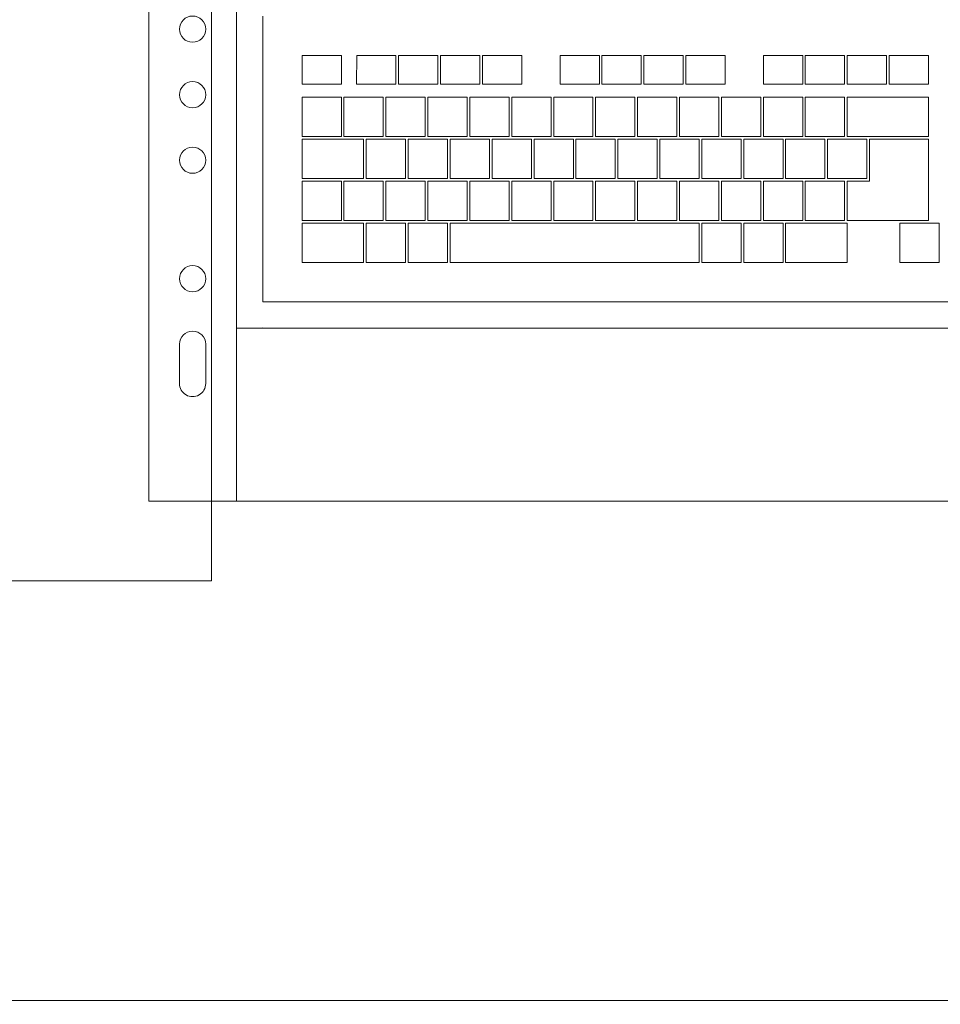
# Model space of a CAD drawing. Header units: millimetres. Extents: x -692150 to 2662533, y -95416 to 65084.
# Tile 572 of 656: x -38669 to -38318, y 23675 to 24051. Entities that reach past the tile are written whole.
import ezdxf
from ezdxf import colors
from ezdxf.entities.mleader import LeaderData, LeaderLine
from ezdxf.math import Vec2, Vec3

# ---------------------------------------------------------------- set-up
doc = ezdxf.new("R2010")
doc.units = ezdxf.units.MM
doc.layers.get('Defpoints').update_dxf_attribs({"color": 30})
for name, color, linetype, lineweight, true_color in [('00_АР_Подложка', 7, 'Continuous', 0, 0x9b9292), ('09_АР_Мебель', 7, 'Continuous', 9, 0x000000), ('1. ПОДЛОЖКА', 7, 'Continuous', 0, 0x9b9292)]:
    doc.layers.add(name, color=color, linetype=linetype, lineweight=lineweight, true_color=true_color)
doc.layers.add('06_АР_Мебель', color=4, linetype='Continuous', lineweight=9)
doc.layers.add('17_АР_Текст', color=250, linetype='Continuous', lineweight=0)
doc.layers.add('11_АР_Номер мебели', color=1, linetype='Continuous', lineweight=13, plot=False)
doc.styles.add('_ТЕКСТОВЫЙ', font='arial.ttf', dxfattribs={"width": 0.8})
doc.styles.get("Standard").update_dxf_attribs({"font": 'arial.ttf'})

# ---------------------------------------------------------------- blocks, each defined once
blk = doc.blocks.new('_DotSmall')
at = {"color": 0, "linetype": 'ByBlock', "const_width": 0.5}
blk.add_lwpolyline([(-0.0625, 0, 1), (0.0625, 0, 1)], format="xyb", close=True, dxfattribs=at)
blk = doc.blocks.new('_Dot')
at = {"color": 0, "linetype": 'ByBlock', "lineweight": -2}
blk.add_line((-0.5, 0), (-1, 0), dxfattribs=at)
at = {"color": 0, "linetype": 'ByBlock', "const_width": 0.5}
blk.add_lwpolyline([(-0.25, 0, 1), (0.25, 0, 1)], format="xyb", close=True, dxfattribs=at)
blk = doc.blocks.new('Компьютер')
at = {"layer": '00_АР_Подложка', "lineweight": 0}
for p, q in [((-248.04, -7.03), (-240.97, -206.91)), ((-274.45, -208.09), (-281.52, -8.22)), ((-233.66, -130.6), (-237.52, -21.67)), ((-31.11, -29.37), (-46.11, -29.9)), ((-45.72, -40.9), (-46.11, -29.9)), ((-31.11, -29.37), (-30.73, -40.37)), ((-15.12, -28.81), (-30.12, -29.34)), ((-29.73, -40.33), (-30.12, -29.34)), ((-15.12, -28.81), (-14.74, -39.8)), ((0.87, -28.24), (-14.13, -28.77)), ((-13.74, -39.77), (-14.13, -28.77)), ((0.87, -28.24), (1.25, -39.24)), ((16.86, -27.68), (1.86, -28.21)), ((2.25, -39.2), (1.86, -28.21)), ((16.86, -27.68), (17.24, -38.67)), ((-154.2, -33.73), (-169.19, -34.26)), ((-154.2, -33.73), (-153.82, -44.72)), ((-138.21, -33.16), (-153.2, -33.69)), ((-152.82, -44.69), (-153.2, -33.69)), ((-138.21, -33.16), (-137.83, -44.16)), ((-108.65, -32.12), (-123.64, -32.65)), ((-123.25, -43.64), (-123.64, -32.65)), ((-108.65, -32.12), (-108.26, -43.11)), ((-92.66, -31.55), (-107.65, -32.08)), ((-107.26, -43.08), (-107.65, -32.08)), ((-92.66, -31.55), (-92.27, -42.55)), ((-76.67, -30.99), (-91.66, -31.52)), ((-91.27, -42.51), (-91.66, -31.52)), ((-76.67, -30.99), (-76.28, -41.98)), ((-60.68, -30.42), (-75.67, -30.95)), ((-75.28, -41.94), (-75.67, -30.95)), ((-60.68, -30.42), (-60.29, -41.41)), ((-207, -35.6), (-222, -36.13)), ((-221.61, -47.12), (-222, -36.13)), ((-207, -35.6), (-206.62, -46.59)), ((-186.18, -34.86), (-201.17, -35.39)), ((-200.79, -46.39), (-201.17, -35.39)), ((-186.18, -34.86), (-185.8, -45.85)), ((-170.19, -34.3), (-185.18, -34.83)), ((-184.8, -45.82), (-185.18, -34.83)), ((-170.19, -34.3), (-169.81, -45.29)), ((-168.81, -45.25), (-169.19, -34.26)), ((-30.73, -40.37), (-45.72, -40.9)), ((-14.74, -39.8), (-29.73, -40.33)), ((1.25, -39.24), (-13.74, -39.77)), ((17.24, -38.67), (2.25, -39.2)), ((-153.82, -44.72), (-168.81, -45.25)), ((-137.83, -44.16), (-152.82, -44.69)), ((-108.26, -43.11), (-123.25, -43.64)), ((-92.27, -42.55), (-107.26, -43.08)), ((-76.28, -41.98), (-91.27, -42.51)), ((-60.29, -41.41), (-75.28, -41.94)), ((-29.55, -45.33), (-14.56, -44.8)), ((-14.56, -44.8), (-14.03, -59.79)), ((-13.56, -44.76), (17.42, -43.67)), ((-13.03, -59.75), (-13.56, -44.76)), ((17.42, -43.67), (17.95, -58.66)), ((-206.62, -46.59), (-221.61, -47.12)), ((-185.8, -45.85), (-200.79, -46.39)), ((-169.81, -45.29), (-184.8, -45.82)), ((-141.48, -49.29), (-126.49, -48.76)), ((-126.49, -48.76), (-125.96, -63.75)), ((-125.49, -48.72), (-110.5, -48.19)), ((-124.96, -63.71), (-125.49, -48.72)), ((-110.5, -48.19), (-109.97, -63.18)), ((-109.5, -48.16), (-94.51, -47.63)), ((-108.97, -63.15), (-109.5, -48.16)), ((-94.51, -47.63), (-93.98, -62.62)), ((-93.51, -47.59), (-78.52, -47.06)), ((-92.98, -62.58), (-93.51, -47.59)), ((-78.52, -47.06), (-77.99, -62.05)), ((-77.52, -47.03), (-62.53, -46.5)), ((-76.99, -62.02), (-77.52, -47.03)), ((-62.53, -46.5), (-62, -61.49)), ((-61.53, -46.46), (-46.54, -45.93)), ((-61, -61.45), (-61.53, -46.46)), ((-46.54, -45.93), (-46.01, -60.92)), ((-45.54, -45.89), (-30.55, -45.36)), ((-45.01, -60.89), (-45.54, -45.89)), ((-30.55, -45.36), (-30.02, -60.35)), ((-29.02, -60.32), (-29.55, -45.33)), ((-221.43, -52.12), (-206.44, -51.59)), ((-220.9, -67.11), (-221.43, -52.12)), ((-206.44, -51.59), (-205.91, -66.58)), ((-205.44, -51.55), (-190.45, -51.02)), ((-204.91, -66.54), (-205.44, -51.55)), ((-190.45, -51.02), (-189.92, -66.01)), ((-189.45, -50.99), (-174.46, -50.46)), ((-188.92, -65.98), (-189.45, -50.99)), ((-174.46, -50.46), (-173.93, -65.45)), ((-173.46, -50.42), (-158.47, -49.89)), ((-172.93, -65.41), (-173.46, -50.42)), ((-158.47, -49.89), (-157.94, -64.88)), ((-157.47, -49.86), (-142.48, -49.33)), ((-156.94, -64.85), (-157.47, -49.86)), ((-142.48, -49.33), (-141.95, -64.32)), ((-140.95, -64.28), (-141.48, -49.29)), ((-14.03, -59.79), (-29.02, -60.32)), ((17.95, -58.66), (-13.03, -59.75)), ((-4.5, -60.45), (17.99, -59.66)), ((17.99, -59.66), (19.08, -90.64)), ((-125.96, -63.75), (-140.95, -64.28)), ((-109.97, -63.18), (-124.96, -63.71)), ((-93.98, -62.62), (-108.97, -63.15)), ((-100.44, -63.85), (-85.45, -63.32)), ((-99.91, -78.84), (-100.44, -63.85)), ((-77.99, -62.05), (-92.98, -62.58)), ((-85.45, -63.32), (-84.92, -78.31)), ((-84.45, -63.28), (-69.46, -62.75)), ((-83.92, -78.27), (-84.45, -63.28)), ((-62, -61.49), (-76.99, -62.02)), ((-69.46, -62.75), (-68.93, -77.74)), ((-68.46, -62.72), (-53.47, -62.19)), ((-67.93, -77.71), (-68.46, -62.72)), ((-46.01, -60.92), (-61, -61.45)), ((-53.47, -62.19), (-52.94, -77.18)), ((-52.47, -62.15), (-37.48, -61.62)), ((-51.94, -77.14), (-52.47, -62.15)), ((-30.02, -60.35), (-45.01, -60.89)), ((-37.48, -61.62), (-36.95, -76.61)), ((-36.48, -61.58), (-21.49, -61.05)), ((-35.95, -76.57), (-36.48, -61.58)), ((-21.49, -61.05), (-20.96, -76.04)), ((-20.49, -61.02), (-5.5, -60.49)), ((-19.96, -76.01), (-20.49, -61.02)), ((-5.5, -60.49), (-4.97, -75.48)), ((-3.93, -76.44), (-4.5, -60.45)), ((-205.91, -66.58), (-220.9, -67.11)), ((-220.86, -68.11), (-197.38, -67.28)), ((-189.92, -66.01), (-204.91, -66.54)), ((-197.38, -67.28), (-196.85, -82.27)), ((-196.38, -67.24), (-181.39, -66.71)), ((-195.85, -82.23), (-196.38, -67.24)), ((-173.93, -65.45), (-188.92, -65.98)), ((-181.39, -66.71), (-180.86, -81.7)), ((-180.39, -66.68), (-165.4, -66.15)), ((-179.86, -81.67), (-180.39, -66.68)), ((-157.94, -64.88), (-172.93, -65.41)), ((-165.4, -66.15), (-164.87, -81.14)), ((-164.4, -66.11), (-149.41, -65.58)), ((-163.87, -81.1), (-164.4, -66.11)), ((-141.95, -64.32), (-156.94, -64.85)), ((-149.41, -65.58), (-148.88, -80.57)), ((-148.41, -65.54), (-133.42, -65.01)), ((-147.88, -80.54), (-148.41, -65.54)), ((-133.42, -65.01), (-132.89, -80.01)), ((-132.42, -64.98), (-117.43, -64.45)), ((-131.89, -79.97), (-132.42, -64.98)), ((-117.43, -64.45), (-116.9, -79.44)), ((-116.43, -64.41), (-101.44, -63.88)), ((-115.9, -79.4), (-116.43, -64.41)), ((-101.44, -63.88), (-100.91, -78.87)), ((-220.33, -83.1), (-220.86, -68.11)), ((-100.91, -78.87), (-115.9, -79.4)), ((-84.92, -78.31), (-99.91, -78.84)), ((-68.93, -77.74), (-83.92, -78.27)), ((-76.39, -79.01), (-61.4, -78.48)), ((-52.94, -77.18), (-67.93, -77.71)), ((-61.4, -78.48), (-60.87, -93.47)), ((-60.4, -78.44), (-45.41, -77.91)), ((-59.87, -93.43), (-60.4, -78.44)), ((-36.95, -76.61), (-51.94, -77.14)), ((-45.41, -77.91), (-44.88, -92.9)), ((-44.41, -77.87), (-29.42, -77.34)), ((-43.88, -92.87), (-44.41, -77.87)), ((-20.96, -76.04), (-35.95, -76.57)), ((-29.42, -77.34), (-28.89, -92.33)), ((-28.42, -77.31), (-13.43, -76.78)), ((-27.89, -92.3), (-28.42, -77.31)), ((-4.97, -75.48), (-19.96, -76.01)), ((-13.43, -76.78), (-12.9, -91.77)), ((-12.43, -76.74), (-3.93, -76.44)), ((-11.9, -91.73), (-12.43, -76.74)), ((-196.85, -82.27), (-220.33, -83.1)), ((-180.86, -81.7), (-195.85, -82.23)), ((-188.32, -82.97), (-173.33, -82.44)), ((-164.87, -81.14), (-179.86, -81.67)), ((-173.33, -82.44), (-172.8, -97.43)), ((-172.33, -82.4), (-157.34, -81.87)), ((-171.8, -97.39), (-172.33, -82.4)), ((-148.88, -80.57), (-163.87, -81.1)), ((-157.34, -81.87), (-156.81, -96.86)), ((-156.34, -81.84), (-141.35, -81.31)), ((-155.81, -96.83), (-156.34, -81.84)), ((-132.89, -80.01), (-147.88, -80.54)), ((-141.35, -81.31), (-140.82, -96.3)), ((-140.35, -81.27), (-125.36, -80.74)), ((-139.82, -96.26), (-140.35, -81.27)), ((-116.9, -79.44), (-131.89, -79.97)), ((-125.36, -80.74), (-124.83, -95.73)), ((-124.36, -80.7), (-109.37, -80.17)), ((-123.83, -95.69), (-124.36, -80.7)), ((-109.37, -80.17), (-108.84, -95.16)), ((-108.37, -80.14), (-93.38, -79.61)), ((-107.84, -95.13), (-108.37, -80.14)), ((-93.38, -79.61), (-92.85, -94.6)), ((-92.38, -79.57), (-77.39, -79.04)), ((-91.85, -94.56), (-92.38, -79.57)), ((-77.39, -79.04), (-76.86, -94.03)), ((-75.86, -94), (-76.39, -79.01)), ((-220.3, -84.1), (-205.31, -83.57)), ((-219.77, -99.09), (-220.3, -84.1)), ((-205.31, -83.57), (-204.78, -98.56)), ((-204.31, -83.53), (-189.32, -83)), ((-203.78, -98.52), (-204.31, -83.53)), ((-189.32, -83), (-188.79, -97.99)), ((-187.79, -97.96), (-188.32, -82.97)), ((-60.87, -93.47), (-75.86, -94)), ((-44.88, -92.9), (-59.87, -93.43)), ((-51.34, -94.13), (-36.35, -93.6)), ((-28.89, -92.33), (-43.88, -92.87)), ((-36.35, -93.6), (-35.82, -108.59)), ((-35.35, -93.56), (-11.86, -92.73)), ((-34.82, -108.55), (-35.35, -93.56)), ((-12.9, -91.77), (-27.89, -92.3)), ((19.08, -90.64), (-11.9, -91.73)), ((-11.86, -92.73), (-11.33, -107.72)), ((8.13, -92.03), (23.12, -91.5)), ((8.66, -107.02), (8.13, -92.03)), ((23.12, -91.5), (23.65, -106.49)), ((-172.8, -97.43), (-187.79, -97.96)), ((-156.81, -96.86), (-171.8, -97.39)), ((-163.27, -98.09), (-68.33, -94.73)), ((-140.82, -96.3), (-155.81, -96.83)), ((-124.83, -95.73), (-139.82, -96.26)), ((-108.84, -95.16), (-123.83, -95.69)), ((-92.85, -94.6), (-107.84, -95.13)), ((-76.86, -94.03), (-91.85, -94.56)), ((-68.33, -94.73), (-67.8, -109.72)), ((-67.33, -94.7), (-52.34, -94.17)), ((-66.8, -109.69), (-67.33, -94.7)), ((-52.34, -94.17), (-51.81, -109.16)), ((-50.81, -109.12), (-51.34, -94.13)), ((-204.78, -98.56), (-219.77, -99.09)), ((-219.73, -100.09), (-196.25, -99.26)), ((-219.2, -115.08), (-219.73, -100.09)), ((-188.79, -97.99), (-203.78, -98.52)), ((-196.25, -99.26), (-195.72, -114.25)), ((-195.25, -99.22), (-180.26, -98.69)), ((-194.72, -114.21), (-195.25, -99.22)), ((-180.26, -98.69), (-179.73, -113.68)), ((-179.26, -98.66), (-164.27, -98.13)), ((-178.73, -113.65), (-179.26, -98.66)), ((-164.27, -98.13), (-163.74, -113.12)), ((-162.74, -113.08), (-163.27, -98.09)), ((-35.82, -108.59), (-50.81, -109.12)), ((-11.33, -107.72), (-34.82, -108.55)), ((23.65, -106.49), (8.66, -107.02)), ((-67.8, -109.72), (-162.74, -113.08)), ((-51.81, -109.16), (-66.8, -109.69)), ((-195.72, -114.25), (-219.2, -115.08)), ((-179.73, -113.68), (-194.72, -114.21)), ((-163.74, -113.12), (-178.73, -113.65)), ((139.11, -117.41), (-233.66, -130.6)), ((-243.3, -140.95), (149.45, -127.05)), ((-233.31, -140.59), (-243.3, -140.95)), ((-264.82, -147.9), (-264.29, -162.9)), ((-254.29, -162.54), (-254.83, -147.55)), ((185.27, -191.82), (-274.45, -208.09))]:
    blk.add_line(p, q, dxfattribs=at)
for centre in [(-264.07, -27.61), (-263.19, -52.6), (-262.3, -77.58), (-260.71, -122.74)]:
    blk.add_circle(centre, 5, dxfattribs=at)
for centre, start, end in [((-259.82, -147.73), 2.0267, 182.0267), ((-259.29, -162.72), 182.0267, 2.0267)]:
    blk.add_arc(centre, 5, start, end, dxfattribs=at)
at = {"layer": '06_АР_Мебель', "lineweight": 0}
for p, q in [((-248.04, -7.03), (-240.97, -206.91)), ((-274.45, -208.09), (-281.52, -8.22)), ((-233.66, -130.6), (-237.52, -21.67)), ((-31.11, -29.37), (-46.11, -29.9)), ((-45.72, -40.9), (-46.11, -29.9)), ((-31.11, -29.37), (-30.73, -40.37)), ((-15.12, -28.81), (-30.12, -29.34)), ((-29.73, -40.33), (-30.12, -29.34)), ((-15.12, -28.81), (-14.74, -39.8)), ((0.87, -28.24), (-14.13, -28.77)), ((-13.74, -39.77), (-14.13, -28.77)), ((0.87, -28.24), (1.25, -39.24)), ((16.86, -27.68), (1.86, -28.21)), ((2.25, -39.2), (1.86, -28.21)), ((16.86, -27.68), (17.24, -38.67)), ((-154.2, -33.73), (-169.19, -34.26)), ((-154.2, -33.73), (-153.82, -44.72)), ((-138.21, -33.16), (-153.2, -33.69)), ((-152.82, -44.69), (-153.2, -33.69)), ((-138.21, -33.16), (-137.83, -44.16)), ((-108.65, -32.12), (-123.64, -32.65)), ((-123.25, -43.64), (-123.64, -32.65)), ((-108.65, -32.12), (-108.26, -43.11)), ((-92.66, -31.55), (-107.65, -32.08)), ((-107.26, -43.08), (-107.65, -32.08)), ((-92.66, -31.55), (-92.27, -42.55)), ((-76.67, -30.99), (-91.66, -31.52)), ((-91.27, -42.51), (-91.66, -31.52)), ((-76.67, -30.99), (-76.28, -41.98)), ((-60.68, -30.42), (-75.67, -30.95)), ((-75.28, -41.94), (-75.67, -30.95)), ((-60.68, -30.42), (-60.29, -41.41)), ((-207, -35.6), (-222, -36.13)), ((-221.61, -47.12), (-222, -36.13)), ((-207, -35.6), (-206.62, -46.59)), ((-186.18, -34.86), (-201.17, -35.39)), ((-200.79, -46.39), (-201.17, -35.39)), ((-186.18, -34.86), (-185.8, -45.85)), ((-170.19, -34.3), (-185.18, -34.83)), ((-184.8, -45.82), (-185.18, -34.83)), ((-170.19, -34.3), (-169.81, -45.29)), ((-168.81, -45.25), (-169.19, -34.26)), ((-30.73, -40.37), (-45.72, -40.9)), ((-14.74, -39.8), (-29.73, -40.33)), ((1.25, -39.24), (-13.74, -39.77)), ((17.24, -38.67), (2.25, -39.2)), ((-153.82, -44.72), (-168.81, -45.25)), ((-137.83, -44.16), (-152.82, -44.69)), ((-108.26, -43.11), (-123.25, -43.64)), ((-92.27, -42.55), (-107.26, -43.08)), ((-76.28, -41.98), (-91.27, -42.51)), ((-60.29, -41.41), (-75.28, -41.94)), ((-29.55, -45.33), (-14.56, -44.8)), ((-14.56, -44.8), (-14.03, -59.79)), ((-13.56, -44.76), (17.42, -43.67)), ((-13.03, -59.75), (-13.56, -44.76)), ((17.42, -43.67), (17.95, -58.66)), ((-206.62, -46.59), (-221.61, -47.12)), ((-185.8, -45.85), (-200.79, -46.39)), ((-169.81, -45.29), (-184.8, -45.82)), ((-141.48, -49.29), (-126.49, -48.76)), ((-126.49, -48.76), (-125.96, -63.75)), ((-125.49, -48.72), (-110.5, -48.19)), ((-124.96, -63.71), (-125.49, -48.72)), ((-110.5, -48.19), (-109.97, -63.18)), ((-109.5, -48.16), (-94.51, -47.63)), ((-108.97, -63.15), (-109.5, -48.16)), ((-94.51, -47.63), (-93.98, -62.62)), ((-93.51, -47.59), (-78.52, -47.06)), ((-92.98, -62.58), (-93.51, -47.59)), ((-78.52, -47.06), (-77.99, -62.05)), ((-77.52, -47.03), (-62.53, -46.5)), ((-76.99, -62.02), (-77.52, -47.03)), ((-62.53, -46.5), (-62, -61.49)), ((-61.53, -46.46), (-46.54, -45.93)), ((-61, -61.45), (-61.53, -46.46)), ((-46.54, -45.93), (-46.01, -60.92)), ((-45.54, -45.89), (-30.55, -45.36)), ((-45.01, -60.89), (-45.54, -45.89)), ((-30.55, -45.36), (-30.02, -60.35)), ((-29.02, -60.32), (-29.55, -45.33)), ((-221.43, -52.12), (-206.44, -51.59)), ((-220.9, -67.11), (-221.43, -52.12)), ((-206.44, -51.59), (-205.91, -66.58)), ((-205.44, -51.55), (-190.45, -51.02)), ((-204.91, -66.54), (-205.44, -51.55)), ((-190.45, -51.02), (-189.92, -66.01)), ((-189.45, -50.99), (-174.46, -50.46)), ((-188.92, -65.98), (-189.45, -50.99)), ((-174.46, -50.46), (-173.93, -65.45)), ((-173.46, -50.42), (-158.47, -49.89)), ((-172.93, -65.41), (-173.46, -50.42)), ((-158.47, -49.89), (-157.94, -64.88)), ((-157.47, -49.86), (-142.48, -49.33)), ((-156.94, -64.85), (-157.47, -49.86)), ((-142.48, -49.33), (-141.95, -64.32)), ((-140.95, -64.28), (-141.48, -49.29)), ((-14.03, -59.79), (-29.02, -60.32)), ((17.95, -58.66), (-13.03, -59.75)), ((-4.5, -60.45), (17.99, -59.66)), ((17.99, -59.66), (19.08, -90.64)), ((-125.96, -63.75), (-140.95, -64.28)), ((-109.97, -63.18), (-124.96, -63.71)), ((-93.98, -62.62), (-108.97, -63.15)), ((-100.44, -63.85), (-85.45, -63.32)), ((-99.91, -78.84), (-100.44, -63.85)), ((-77.99, -62.05), (-92.98, -62.58)), ((-85.45, -63.32), (-84.92, -78.31)), ((-84.45, -63.28), (-69.46, -62.75)), ((-83.92, -78.27), (-84.45, -63.28)), ((-62, -61.49), (-76.99, -62.02)), ((-69.46, -62.75), (-68.93, -77.74)), ((-68.46, -62.72), (-53.47, -62.19)), ((-67.93, -77.71), (-68.46, -62.72)), ((-46.01, -60.92), (-61, -61.45)), ((-53.47, -62.19), (-52.94, -77.18)), ((-52.47, -62.15), (-37.48, -61.62)), ((-51.94, -77.14), (-52.47, -62.15)), ((-30.02, -60.35), (-45.01, -60.89)), ((-37.48, -61.62), (-36.95, -76.61)), ((-36.48, -61.58), (-21.49, -61.05)), ((-35.95, -76.57), (-36.48, -61.58)), ((-21.49, -61.05), (-20.96, -76.04)), ((-20.49, -61.02), (-5.5, -60.49)), ((-19.96, -76.01), (-20.49, -61.02)), ((-5.5, -60.49), (-4.97, -75.48)), ((-3.93, -76.44), (-4.5, -60.45)), ((-205.91, -66.58), (-220.9, -67.11)), ((-220.86, -68.11), (-197.38, -67.28)), ((-189.92, -66.01), (-204.91, -66.54)), ((-197.38, -67.28), (-196.85, -82.27)), ((-196.38, -67.24), (-181.39, -66.71)), ((-195.85, -82.23), (-196.38, -67.24)), ((-173.93, -65.45), (-188.92, -65.98)), ((-181.39, -66.71), (-180.86, -81.7)), ((-180.39, -66.68), (-165.4, -66.15)), ((-179.86, -81.67), (-180.39, -66.68)), ((-157.94, -64.88), (-172.93, -65.41)), ((-165.4, -66.15), (-164.87, -81.14)), ((-164.4, -66.11), (-149.41, -65.58)), ((-163.87, -81.1), (-164.4, -66.11)), ((-141.95, -64.32), (-156.94, -64.85)), ((-149.41, -65.58), (-148.88, -80.57)), ((-148.41, -65.54), (-133.42, -65.01)), ((-147.88, -80.54), (-148.41, -65.54)), ((-133.42, -65.01), (-132.89, -80.01)), ((-132.42, -64.98), (-117.43, -64.45)), ((-131.89, -79.97), (-132.42, -64.98)), ((-117.43, -64.45), (-116.9, -79.44)), ((-116.43, -64.41), (-101.44, -63.88)), ((-115.9, -79.4), (-116.43, -64.41)), ((-101.44, -63.88), (-100.91, -78.87)), ((-220.33, -83.1), (-220.86, -68.11)), ((-100.91, -78.87), (-115.9, -79.4)), ((-84.92, -78.31), (-99.91, -78.84)), ((-68.93, -77.74), (-83.92, -78.27)), ((-76.39, -79.01), (-61.4, -78.48)), ((-52.94, -77.18), (-67.93, -77.71)), ((-61.4, -78.48), (-60.87, -93.47)), ((-60.4, -78.44), (-45.41, -77.91)), ((-59.87, -93.43), (-60.4, -78.44)), ((-36.95, -76.61), (-51.94, -77.14)), ((-45.41, -77.91), (-44.88, -92.9)), ((-44.41, -77.87), (-29.42, -77.34)), ((-43.88, -92.87), (-44.41, -77.87)), ((-20.96, -76.04), (-35.95, -76.57)), ((-29.42, -77.34), (-28.89, -92.33)), ((-28.42, -77.31), (-13.43, -76.78)), ((-27.89, -92.3), (-28.42, -77.31)), ((-4.97, -75.48), (-19.96, -76.01)), ((-13.43, -76.78), (-12.9, -91.77)), ((-12.43, -76.74), (-3.93, -76.44)), ((-11.9, -91.73), (-12.43, -76.74)), ((-196.85, -82.27), (-220.33, -83.1)), ((-180.86, -81.7), (-195.85, -82.23)), ((-188.32, -82.97), (-173.33, -82.44)), ((-164.87, -81.14), (-179.86, -81.67)), ((-173.33, -82.44), (-172.8, -97.43)), ((-172.33, -82.4), (-157.34, -81.87)), ((-171.8, -97.39), (-172.33, -82.4)), ((-148.88, -80.57), (-163.87, -81.1)), ((-157.34, -81.87), (-156.81, -96.86)), ((-156.34, -81.84), (-141.35, -81.31)), ((-155.81, -96.83), (-156.34, -81.84)), ((-132.89, -80.01), (-147.88, -80.54)), ((-141.35, -81.31), (-140.82, -96.3)), ((-140.35, -81.27), (-125.36, -80.74)), ((-139.82, -96.26), (-140.35, -81.27)), ((-116.9, -79.44), (-131.89, -79.97)), ((-125.36, -80.74), (-124.83, -95.73)), ((-124.36, -80.7), (-109.37, -80.17)), ((-123.83, -95.69), (-124.36, -80.7)), ((-109.37, -80.17), (-108.84, -95.16)), ((-108.37, -80.14), (-93.38, -79.61)), ((-107.84, -95.13), (-108.37, -80.14)), ((-93.38, -79.61), (-92.85, -94.6)), ((-92.38, -79.57), (-77.39, -79.04)), ((-91.85, -94.56), (-92.38, -79.57)), ((-77.39, -79.04), (-76.86, -94.03)), ((-75.86, -94), (-76.39, -79.01)), ((-220.3, -84.1), (-205.31, -83.57)), ((-219.77, -99.09), (-220.3, -84.1)), ((-205.31, -83.57), (-204.78, -98.56)), ((-204.31, -83.53), (-189.32, -83)), ((-203.78, -98.52), (-204.31, -83.53)), ((-189.32, -83), (-188.79, -97.99)), ((-187.79, -97.96), (-188.32, -82.97)), ((-60.87, -93.47), (-75.86, -94)), ((-44.88, -92.9), (-59.87, -93.43)), ((-51.34, -94.13), (-36.35, -93.6)), ((-28.89, -92.33), (-43.88, -92.87)), ((-36.35, -93.6), (-35.82, -108.59)), ((-35.35, -93.56), (-11.86, -92.73)), ((-34.82, -108.55), (-35.35, -93.56)), ((-12.9, -91.77), (-27.89, -92.3)), ((19.08, -90.64), (-11.9, -91.73)), ((-11.86, -92.73), (-11.33, -107.72)), ((8.13, -92.03), (23.12, -91.5)), ((8.66, -107.02), (8.13, -92.03)), ((23.12, -91.5), (23.65, -106.49)), ((-172.8, -97.43), (-187.79, -97.96)), ((-156.81, -96.86), (-171.8, -97.39)), ((-163.27, -98.09), (-68.33, -94.73)), ((-140.82, -96.3), (-155.81, -96.83)), ((-124.83, -95.73), (-139.82, -96.26)), ((-108.84, -95.16), (-123.83, -95.69)), ((-92.85, -94.6), (-107.84, -95.13)), ((-76.86, -94.03), (-91.85, -94.56)), ((-68.33, -94.73), (-67.8, -109.72)), ((-67.33, -94.7), (-52.34, -94.17)), ((-66.8, -109.69), (-67.33, -94.7)), ((-52.34, -94.17), (-51.81, -109.16)), ((-50.81, -109.12), (-51.34, -94.13)), ((-204.78, -98.56), (-219.77, -99.09)), ((-219.73, -100.09), (-196.25, -99.26)), ((-219.2, -115.08), (-219.73, -100.09)), ((-188.79, -97.99), (-203.78, -98.52)), ((-196.25, -99.26), (-195.72, -114.25)), ((-195.25, -99.22), (-180.26, -98.69)), ((-194.72, -114.21), (-195.25, -99.22)), ((-180.26, -98.69), (-179.73, -113.68)), ((-179.26, -98.66), (-164.27, -98.13)), ((-178.73, -113.65), (-179.26, -98.66)), ((-164.27, -98.13), (-163.74, -113.12)), ((-162.74, -113.08), (-163.27, -98.09)), ((-35.82, -108.59), (-50.81, -109.12)), ((-11.33, -107.72), (-34.82, -108.55)), ((23.65, -106.49), (8.66, -107.02)), ((-67.8, -109.72), (-162.74, -113.08)), ((-51.81, -109.16), (-66.8, -109.69)), ((-195.72, -114.25), (-219.2, -115.08)), ((-179.73, -113.68), (-194.72, -114.21)), ((-163.74, -113.12), (-178.73, -113.65)), ((139.11, -117.41), (-233.66, -130.6)), ((-243.3, -140.95), (149.45, -127.05)), ((-233.31, -140.59), (-243.3, -140.95)), ((-264.82, -147.9), (-264.29, -162.9)), ((-254.29, -162.54), (-254.83, -147.55)), ((185.27, -191.82), (-274.45, -208.09))]:
    blk.add_line(p, q, dxfattribs=at)
for centre in [(-264.07, -27.61), (-263.19, -52.6), (-262.3, -77.58), (-260.71, -122.74)]:
    blk.add_circle(centre, 5, dxfattribs=at)
for centre, start, end in [((-259.82, -147.73), 2.0267, 182.0267), ((-259.29, -162.72), 182.0267, 2.0267)]:
    blk.add_arc(centre, 5, start, end, dxfattribs=at)
blk = doc.blocks.new('Стол 1400')
at = {"layer": '09_АР_Мебель'}
blk.add_line((1400, -700), (0, -700), dxfattribs=at)
at = {"flags": 1}
for tag, p in [('КОД_ОБОРУДОВАНИЯ', (16.2, 170.09)), ('ДОП_ИНФОРМАЦИЯ', (16.2, 117.94)), ('ДОГОВОР', (15.93, 45.48))]:
    blk.add_attdef(tag, p, '', height=25, dxfattribs=at)
at = {"layer": '11_АР_Номер мебели'}
blk.add_attdef('Номер', (98.9, -605.29), '', height=100, dxfattribs=at)
blk = doc.blocks.new('Тумба подкатная для производственных помещений')
at = {"layer": '09_АР_Мебель'}
blk.add_lwpolyline([(430, 500), (0, 500), (0, 0), (430, 0)], close=True, dxfattribs=at)
at = {"flags": 1}
for tag, p in [('КОД_ОБОРУДОВАНИЯ', (7.73, 623.4)), ('ДОП_ИНФОРМАЦИЯ', (7.73, 571.24)), ('ДОГОВОР', (8.24, 510.8))]:
    blk.add_attdef(tag, p, '', height=25, dxfattribs=at)
at = {"layer": '11_АР_Номер мебели'}
blk.add_attdef('Номер', (98.35, 41.47), '', height=100, dxfattribs=at)
blk = doc.blocks.new('*U259')
at = {"layer": '1. ПОДЛОЖКА'}
blk.add_lwpolyline([(1400, 0), (0, 0), (0, -700), (1400, -700)], close=True, dxfattribs=at)
for name, p in [('Стол 1400', (0, 0)), ('Тумба подкатная для производственных помещений', (34.76, -540))]:
    blk.add_blockref(name, p)
at = {"layer": '09_АР_Мебель', "rotation": 357.9733182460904}
blk.add_blockref('Компьютер', (722.46, -311.25), dxfattribs=at)

msp = doc.modelspace()

# ---------------------------------------------------------------- block references
at = {"lineweight": 35}
msp.add_blockref('*U259', (-39060.78, 24376.96), dxfattribs=at)

# ---------------------------------------------------------------- leaders
at = {"layer": '17_АР_Текст', "color": 1, "lineweight": 18}
ml = msp.add_multileader_mtext('Standard', dxfattribs=at)
ml.set_content('{\\C1;Карманы для бланков только в СОПС}', color=1, style='_ТЕКСТОВЫЙ')
ml.set_leader_properties(lineweight=0)
ml.set_arrow_properties(name='DOT')
ml.build(insert=Vec2(0, 0))
ml.multileader.update_dxf_attribs({"text_left_attachment_type": 6, "text_right_attachment_type": 6, "dogleg_length": 0.36, "arrow_head_size": 50, "scale": 100})
ctx = ml.context
ctx.base_point, ctx.scale, ctx.char_height, ctx.arrow_head_size, ctx.landing_gap_size, ctx.plane_origin = Vec3(-29314.52, 48068.19), 100, 100, 50, 100, Vec3(-25566.86, 52909.06)
ctx.left_attachment, ctx.right_attachment, ctx.text_align_type, ctx.attachment_type = 6, 6, 1, 2
notes = []
notes.append((ctx, [(0, (0, 0, 0), (0, 0), (1, 0), 1, [])]))
ctx.mtext.insert, ctx.mtext.width, ctx.mtext.defined_height, ctx.mtext.alignment, ctx.mtext.flow_direction = Vec3(-27210.56, 48368.19), 4035.2378, 815.52, 2, 5
ml = msp.add_multileader_mtext('Standard', dxfattribs=at)
ml.set_content('{\\fCalibri|b0|i0|c204|p34;\\H0.91667x;\\LКарманы для бланков\\l - СОПС, крепятся на стол МГН и стол для ЦСУ (1400 мм.);\\P\\LИнформ. Стенд А4 на 8 карманов\\l - ГОПС/СОПС, крепится по старым правилам, при отсутствии возможности крепления особенно в СОПСах (отсутствие свободного места на стене или нехватка стены по длине - размещается папка с информацией на столе МГН или столе для ЦСУ).\\P\\LРекламно_информационный стенд\\l - ГОПС/СОПС размещается в клиентском зале, также возможно размещение в тамбуре при условии хорошей освещенности и при условии открывания двери стенд будет виден более чем на 50%. Также стенд должен находиться в прямой видимости для клиентов и ничем не загораживаться.}', color=1, style='_ТЕКСТОВЫЙ')
ml.set_leader_properties(lineweight=0)
ml.set_arrow_properties(name='DOT')
ml.build(insert=Vec2(0, 0))
ml.multileader.update_dxf_attribs({"text_left_attachment_type": 6, "text_right_attachment_type": 6, "dogleg_length": 0.36, "arrow_head_size": 50, "scale": 100})
ctx = ml.context
ctx.base_point, ctx.scale, ctx.char_height, ctx.arrow_head_size, ctx.landing_gap_size, ctx.plane_origin = Vec3(-27020.92, 45459.44), 100, 100, 50, 100, Vec3(-22944.22, 54969.07)
ctx.left_attachment, ctx.right_attachment, ctx.text_align_type, ctx.attachment_type = 6, 6, 1, 2
notes.append((ctx, [(0, (0, 0, 0), (0, 0), (1, 0), 1, [])]))
ctx.mtext.insert, ctx.mtext.width, ctx.mtext.defined_height, ctx.mtext.alignment, ctx.mtext.flow_direction = Vec3(-24919.4, 45773.6), 2892.94, 2008.72, 2, 5
at = {"layer": '17_АР_Текст', "lineweight": 18}
ml = msp.add_multileader_mtext('Standard', dxfattribs=at)
ml.set_content('{\\C1;Если нет отдельного помещения.}', color=256, style='_ТЕКСТОВЫЙ')
ml.set_leader_properties(lineweight=0)
ml.set_arrow_properties(name='DOT')
ml.build(insert=Vec2(0, 0))
ml.multileader.update_dxf_attribs({"text_left_attachment_type": 6, "text_right_attachment_type": 6, "dogleg_length": 0.36, "arrow_head_size": 50, "scale": 100})
ctx = ml.context
ctx.base_point, ctx.scale, ctx.char_height, ctx.arrow_head_size, ctx.landing_gap_size, ctx.plane_origin = Vec3(-53487.45, 28479.17), 100, 200, 50, 100, Vec3(-50500.38, 32774.12)
ctx.left_attachment, ctx.right_attachment, ctx.attachment_type = 6, 6, 2
notes.append((ctx, [(0, (0, 0, 0), (0, 0), (1, 0), 1, [])]))
ctx.mtext.insert, ctx.mtext.width, ctx.mtext.defined_height, ctx.mtext.flow_direction = Vec3(-53387.45, 28780.5), 2047.5875, 815.52, 5
ml = msp.add_multileader_mtext('Standard', dxfattribs=at)
ml.set_content('Отдел доставки {\\L0,0}', color=256, style='_ТЕКСТОВЫЙ')
ml.set_leader_properties(lineweight=0)
ml.set_arrow_properties(name='DOT')
ml.build(insert=Vec2(0, 0))
ml.multileader.update_dxf_attribs({"text_left_attachment_type": 6, "text_right_attachment_type": 6, "dogleg_length": 0.36, "arrow_head_size": 50, "scale": 100})
ctx = ml.context
ctx.base_point, ctx.scale, ctx.char_height, ctx.arrow_head_size, ctx.landing_gap_size, ctx.plane_origin = Vec3(-40098.31, 26367.05), 100, 250, 50, 100, Vec3(-32960.64, 30414.13)
ctx.left_attachment, ctx.right_attachment, ctx.attachment_type = 6, 6, 2
notes.append((ctx, [(0, (0, 0, 0), (0, 0), (1, 0), 1, [])]))
ctx.mtext.insert, ctx.mtext.width, ctx.mtext.defined_height, ctx.mtext.flow_direction = Vec3(-39998.31, 26668.38), 2751.8282, 815.52, 5
ml = msp.add_multileader_mtext('Standard', dxfattribs=at)
ml.set_content('{\\C1;Если отдельное помещение.}', color=256, style='_ТЕКСТОВЫЙ')
ml.set_leader_properties(lineweight=0)
ml.set_arrow_properties(name='DOT')
ml.build(insert=Vec2(0, 0))
ml.multileader.update_dxf_attribs({"text_left_attachment_type": 6, "text_right_attachment_type": 6, "dogleg_length": 0.36, "arrow_head_size": 50, "scale": 100})
ctx = ml.context
ctx.base_point, ctx.scale, ctx.char_height, ctx.arrow_head_size, ctx.landing_gap_size, ctx.plane_origin = Vec3(-53458.41, 25040.97), 100, 200, 50, 100, Vec3(-49200.51, 29330.13)
ctx.left_attachment, ctx.right_attachment, ctx.attachment_type = 6, 6, 2
notes.append((ctx, [(0, (0, 0, 0), (0, 0), (1, 0), 1, [])]))
ctx.mtext.insert, ctx.mtext.width, ctx.mtext.defined_height, ctx.mtext.flow_direction = Vec3(-53358.41, 25342.3), 2206.5981, 815.52, 5
ml = msp.add_multileader_mtext('Standard', dxfattribs=at)
ml.set_content('Стол упаковочный', color=256, style='_ТЕКСТОВЫЙ')
ml.set_leader_properties(lineweight=0)
ml.set_arrow_properties(name='DOT')
ml.build(insert=Vec2(0, 0))
ml.multileader.update_dxf_attribs({"text_left_attachment_type": 6, "text_right_attachment_type": 6, "dogleg_length": 0.36, "arrow_head_size": 50, "scale": 100})
ctx = ml.context
ctx.base_point, ctx.scale, ctx.char_height, ctx.arrow_head_size, ctx.landing_gap_size, ctx.plane_origin = Vec3(-59543.93, 24465.64), 100, 250, 50, 100, Vec3(-53260.07, 29841.85)
ctx.left_attachment, ctx.right_attachment, ctx.attachment_type = 6, 6, 2
notes.append((ctx, [(1, (1, 1, 0), (-59579.93, 24465.64), (1, 0), 36, [(0, [(-59574.4, 23566.89)], 0, [])])]))
ctx.mtext.insert, ctx.mtext.width, ctx.mtext.defined_height, ctx.mtext.flow_direction = Vec3(-59443.93, 24789.14), 2013.9311, 815.52, 5
at = {"layer": '17_АР_Текст', "color": 0, "linetype": 'ByBlock', "lineweight": 0}
ml = msp.add_multileader_mtext('Standard', dxfattribs=at)
ml.set_content('{\\C256;Служебное помещение \\fArial|b1|i0|c204|p34;А\\fArial|b0|i0|c204|p34; \\L0,0}', color=7, style='_ТЕКСТОВЫЙ')
ml.set_leader_properties(linetype='Continuous', lineweight=0)
ml.set_arrow_properties(name='DOTSMALL')
ml.build(insert=Vec2(0, 0))
ml.multileader.update_dxf_attribs({"has_dogleg": 0, "text_left_attachment_type": 6, "text_right_attachment_type": 6, "dogleg_length": 0, "arrow_head_size": 200})
ctx = ml.context
ctx.base_point, ctx.char_height, ctx.arrow_head_size, ctx.landing_gap_size, ctx.plane_origin = Vec3(-52481.27, 24283.88), 250, 200, 50, Vec3(-51928.21, 35103.33)
ctx.left_attachment, ctx.right_attachment = 6, 6
notes.append((ctx, [(0, (0, 0, 0), (0, 0), (1, 0), 1, [])]))
ctx.mtext.insert, ctx.mtext.width, ctx.mtext.defined_height, ctx.mtext.flow_direction = Vec3(-52431.27, 24583.88), 2042.1675, 893.56, 5
at = {"layer": '17_АР_Текст', "lineweight": 18}
ml = msp.add_multileader_mtext('Standard', dxfattribs=at)
ml.set_content('{\\C1;Стол 1400,\\Pесли не видно \\Pиз клиентской\\Pзоны.}', color=256, style='_ТЕКСТОВЫЙ')
ml.set_leader_properties(lineweight=0)
ml.set_arrow_properties(name='DOT')
ml.build(insert=Vec2(0, 0))
ml.multileader.update_dxf_attribs({"text_left_attachment_type": 6, "text_right_attachment_type": 6, "dogleg_length": 0.36, "arrow_head_size": 50, "scale": 100})
ctx = ml.context
ctx.base_point, ctx.scale, ctx.char_height, ctx.arrow_head_size, ctx.landing_gap_size, ctx.plane_origin = Vec3(-41112.85, 24110), 100, 250, 50, 100, Vec3(-37030.71, 30065.61)
ctx.left_attachment, ctx.right_attachment, ctx.attachment_type = 6, 6, 2
notes.append((ctx, [(0, (0, 0, 0), (0, 0), (1, 0), 1, [])]))
ctx.mtext.insert, ctx.mtext.width, ctx.mtext.defined_height, ctx.mtext.flow_direction = Vec3(-41012.85, 24410), 3403.529, 2402.57, 5
at = {"layer": 'Defpoints', "lineweight": 18}
ml = msp.add_multileader_mtext('Standard', dxfattribs=at)
ml.set_content('ЦСУ _ФОРМАТ 1_за барьером оператора', color=256, style='_ТЕКСТОВЫЙ')
ml.set_leader_properties(lineweight=0)
ml.set_arrow_properties(name='DOT')
ml.build(insert=Vec2(0, 0))
ml.multileader.update_dxf_attribs({"text_left_attachment_type": 6, "text_right_attachment_type": 6, "dogleg_length": 0.36, "arrow_head_size": 50, "scale": 100})
ctx = ml.context
ctx.base_point, ctx.scale, ctx.char_height, ctx.arrow_head_size, ctx.landing_gap_size, ctx.plane_origin = Vec3(-17685.8, 48831.91), 100, 200, 50, 100, Vec3(-19857.15, 44190.57)
ctx.left_attachment, ctx.right_attachment, ctx.text_align_type, ctx.attachment_type = 6, 6, 1, 2
notes.append((ctx, [(0, (0, 0, 0), (0, 0), (1, 0), 1, [])]))
ctx.mtext.insert, ctx.mtext.width, ctx.mtext.defined_height, ctx.mtext.alignment, ctx.mtext.flow_direction = Vec3(-15399.27, 49087.43), 5828.6114, 1000, 2, 5
ml = msp.add_multileader_mtext('Standard', dxfattribs=at)
ml.set_content('ЦСУ _ФОРМАТ 2_в клиентском зале', color=256, style='_ТЕКСТОВЫЙ')
ml.set_leader_properties(lineweight=0)
ml.set_arrow_properties(name='DOT')
ml.build(insert=Vec2(0, 0))
ml.multileader.update_dxf_attribs({"text_left_attachment_type": 6, "text_right_attachment_type": 6, "dogleg_length": 0.36, "arrow_head_size": 50, "scale": 100})
ctx = ml.context
ctx.base_point, ctx.scale, ctx.char_height, ctx.arrow_head_size, ctx.landing_gap_size, ctx.plane_origin = Vec3(-10055.55, 48831.91), 100, 200, 50, 100, Vec3(-14413.43, 44190.57)
ctx.left_attachment, ctx.right_attachment, ctx.text_align_type, ctx.attachment_type = 6, 6, 1, 2
notes.append((ctx, [(0, (0, 0, 0), (0, 0), (1, 0), 1, [])]))
ctx.mtext.insert, ctx.mtext.width, ctx.mtext.defined_height, ctx.mtext.alignment, ctx.mtext.flow_direction = Vec3(-8043.47, 49087.43), 5828.6114, 1000, 2, 5
ml = msp.add_multileader_mtext('Standard', dxfattribs=at)
ml.set_content('ЦСУ _ФОРМАТ 2_в клиентском зале', color=256, style='_ТЕКСТОВЫЙ')
ml.set_leader_properties(lineweight=0)
ml.set_arrow_properties(name='DOT')
ml.build(insert=Vec2(0, 0))
ml.multileader.update_dxf_attribs({"text_left_attachment_type": 6, "text_right_attachment_type": 6, "dogleg_length": 0.36, "arrow_head_size": 50, "scale": 100})
ctx = ml.context
ctx.base_point, ctx.scale, ctx.char_height, ctx.arrow_head_size, ctx.landing_gap_size, ctx.plane_origin = Vec3(-2359.31, 48831.91), 100, 200, 50, 100, Vec3(-6717.19, 44190.57)
ctx.left_attachment, ctx.right_attachment, ctx.text_align_type, ctx.attachment_type = 6, 6, 1, 2
notes.append((ctx, [(0, (0, 0, 0), (0, 0), (1, 0), 1, [])]))
ctx.mtext.insert, ctx.mtext.width, ctx.mtext.defined_height, ctx.mtext.alignment, ctx.mtext.flow_direction = Vec3(-347.23, 49087.43), 5828.6114, 1000, 2, 5
ml = msp.add_multileader_mtext('Standard', dxfattribs=at)
ml.set_content('ЦСУ _ФОРМАТ 3_в клиентском зале', color=256, style='_ТЕКСТОВЫЙ')
ml.set_leader_properties(lineweight=0)
ml.set_arrow_properties(name='DOT')
ml.build(insert=Vec2(0, 0))
ml.multileader.update_dxf_attribs({"text_left_attachment_type": 6, "text_right_attachment_type": 6, "dogleg_length": 0.36, "arrow_head_size": 50, "scale": 100})
ctx = ml.context
ctx.base_point, ctx.scale, ctx.char_height, ctx.arrow_head_size, ctx.landing_gap_size, ctx.plane_origin = Vec3(5418.69, 48831.91), 100, 200, 50, 100, Vec3(-851.27, 44190.57)
ctx.left_attachment, ctx.right_attachment, ctx.text_align_type, ctx.attachment_type = 6, 6, 1, 2
notes.append((ctx, [(0, (0, 0, 0), (0, 0), (1, 0), 1, [])]))
ctx.mtext.insert, ctx.mtext.width, ctx.mtext.defined_height, ctx.mtext.alignment, ctx.mtext.flow_direction = Vec3(7430.78, 49087.43), 5828.6114, 1000, 2, 5
ml = msp.add_multileader_mtext('Standard', dxfattribs=at)
ml.set_content('Динамическая', color=256, style='_ТЕКСТОВЫЙ')
ml.set_leader_properties(lineweight=0)
ml.set_arrow_properties(name='DOT')
ml.build(insert=Vec2(0, 0))
ml.multileader.update_dxf_attribs({"text_left_attachment_type": 6, "text_right_attachment_type": 6, "dogleg_length": 0.36, "arrow_head_size": 50, "scale": 100})
ctx = ml.context
ctx.base_point, ctx.scale, ctx.char_height, ctx.arrow_head_size, ctx.landing_gap_size, ctx.plane_origin = Vec3(-56924.46, 26515), 100, 250, 50, 100, Vec3(-54186.54, 31209.91)
ctx.left_attachment, ctx.right_attachment, ctx.text_align_type, ctx.attachment_type = 6, 6, 1, 2
notes.append((ctx, [(0, (0, 0, 0), (0, 0), (1, 0), 1, [])]))
ctx.mtext.insert, ctx.mtext.width, ctx.mtext.defined_height, ctx.mtext.alignment, ctx.mtext.flow_direction = Vec3(-55897.52, 26823.32), 2120.4517, 1000, 2, 5
for ctx, leaders in notes:
    for number, flags, end, landing, length, lines in leaders:
        leader = LeaderData()
        leader.index, (leader.has_last_leader_line, leader.has_dogleg_vector, leader.attachment_direction) = number, flags
        leader.last_leader_point, leader.dogleg_vector, leader.dogleg_length = Vec3(end), Vec3(landing), length
        for number, points, colour, breaks in lines:
            line = LeaderLine()
            line.index, line.vertices, line.color, line.breaks = number, Vec3.list(points), colors.encode_raw_color(colour), breaks
            leader.lines.append(line)
        ctx.leaders.append(leader)

doc.saveas('drawing.dxf')
